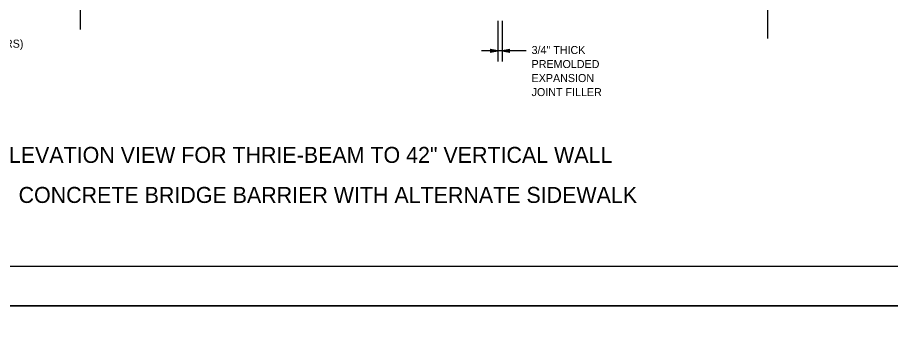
# Model space of a CAD drawing. Extents: x 632007860 to 635435983, y 295418622 to 297794622.
# Drawn here: x 633898106 to 634230577, y 297193122 to 297310346 of the extents above; entities that cross this region are included whole.
import ezdxf

# ---------------------------------------------------------------- set-up
doc = ezdxf.new("R2010")
doc.units = 0
for name, color, linetype in [('1', 7, 'Continuous'), ('PLT-BNDY', 7, 'Continuous'), ('S-DETL-DIMS', 7, 'Continuous'), ('S-DETL-T120', 7, 'Continuous'), ('S-DETL-T240', 7, 'Continuous')]:
    doc.layers.add(name, color=color, linetype=linetype)

msp = doc.modelspace()

# ---------------------------------------------------------------- linework, layer by layer
at = {"layer": '1'}
msp.add_line((634515860, 297215622), (633729860, 297215622), dxfattribs=at)
at = {"layer": 'PLT-BNDY'}
for points in [[(633689860, 297794622), (634530860, 297794622), (634530860, 297200622), (633689860, 297200622)], [(633689860, 297200622), (634530860, 297200622), (634530860, 296606622), (633689860, 296606622)]]:
    msp.add_lwpolyline(points, close=True, dxfattribs=at)
at = {"layer": 'S-DETL-DIMS'}
for p, q in [((634183791, 297302291), (634183791, 297377846)), ((633922100, 297305815), (633922100, 297357053)), ((634081047, 297309036), (634081047, 297293536)), ((634082642, 297309036), (634082642, 297293536)), ((634091815, 297297655), (634074796, 297297655))]:
    msp.add_line(p, q, dxfattribs=at)
for points in [[(634081047, 297297655), (634078088, 297298210), (634078202, 297298131), (634078316, 297298052), (634078375, 297297953), (634078434, 297297854), (634078451, 297297754), (634078468, 297297655), (634078451, 297297556), (634078434, 297297457), (634078375, 297297358), (634078316, 297297258), (634078202, 297297179), (634078088, 297297100), (634081047, 297297655), (634078202, 297297179), (634078316, 297297258), (634081047, 297297655), (634078375, 297297358), (634078434, 297297457), (634081047, 297297655), (634078451, 297297556), (634078468, 297297655), (634081047, 297297655), (634078451, 297297754), (634078434, 297297854), (634081047, 297297655), (634078375, 297297953), (634078316, 297298052), (634081047, 297297655), (634078202, 297298131)], [(634082642, 297297655), (634085601, 297297100), (634085487, 297297179), (634085373, 297297258), (634085314, 297297358), (634085256, 297297457), (634085239, 297297556), (634085222, 297297655), (634085239, 297297754), (634085256, 297297854), (634085314, 297297953), (634085373, 297298052), (634085487, 297298131), (634085601, 297298210), (634082642, 297297655), (634085487, 297298131), (634085373, 297298052), (634082642, 297297655), (634085314, 297297953), (634085256, 297297854), (634082642, 297297655), (634085239, 297297754), (634085222, 297297655), (634082642, 297297655), (634085239, 297297556), (634085256, 297297457), (634082642, 297297655), (634085314, 297297358), (634085373, 297297258), (634082642, 297297655), (634085487, 297297179)]]:
    msp.add_lwpolyline(points, dxfattribs=at)

# ---------------------------------------------------------------- texts
at = {"layer": 'S-DETL-T120'}
for s, height, p in [('CONCRETE BARRIERS)', 3048.07, (633854169, 297298860)), ('3/4" THICK ', 3048.07, (634093896, 297296436)), ('PREMOLDED ', 3048.1, (634093896, 297291102)), ('EXPANSION ', 3048.1, (634093896, 297285768)), ('JOINT FILLER', 3048.07, (634093896, 297280434))]:
    msp.add_text(s, height=height, dxfattribs=at).set_placement(p)
at = {"layer": 'S-DETL-T240'}
for s, p in [('ELEVATION VIEW FOR THRIE-BEAM TO 42" VERTICAL WALL', (633889392, 297255007)), ('CONCRETE BRIDGE BARRIER WITH ALTERNATE SIDEWALK', (633898536, 297239767))]:
    msp.add_text(s, height=6096, dxfattribs=at).set_placement(p)

doc.saveas('drawing.dxf')
